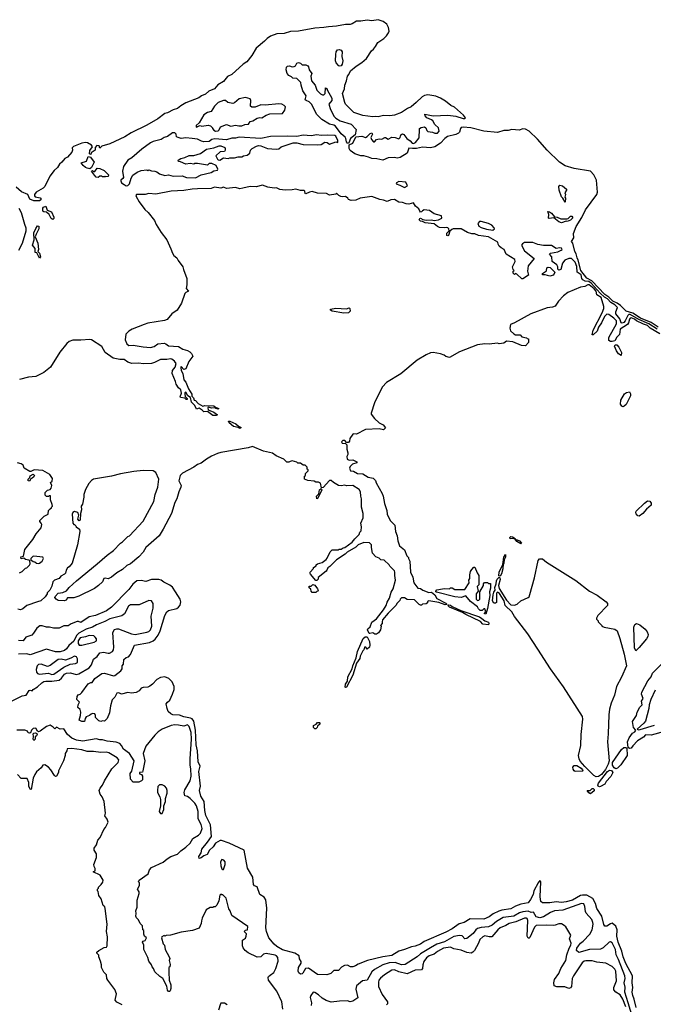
# Model space of a CAD drawing. Extents: x 2348354 to 2479840, y 460476 to 613653.
# Tile 297 of 305: x 2440958 to 2447970, y 600839 to 611741. Entities that reach past the tile are written whole.
import ezdxf

# ---------------------------------------------------------------- set-up
doc = ezdxf.new("R2010")
doc.units = 0

msp = doc.modelspace()

# ---------------------------------------------------------------- linework, layer by layer
at = {"layer": '0CON05XD'}
for points in [[(2448025, 608335), (2447947, 608387), (2447830, 608435), (2447742, 608492), (2447668, 608515), (2447608, 608578), (2447572, 608602), (2447521, 608625), (2447479, 608669), (2447435, 608699), (2447290, 608850), (2447235, 608878), (2447168, 608965), (2447139, 609079), (2447127, 609105), (2447118, 609148), (2447103, 609175), (2447081, 609265), (2447066, 609285), (2447092, 609325), (2447088, 609375), (2447117, 609453), (2447179, 609551), (2447221, 609635), (2447346, 609804), (2447351, 609831), (2447342, 609965), (2447313, 610023), (2447275, 610064), (2447095, 610092), (2446995, 610123), (2446933, 610163), (2446795, 610295), (2446689, 610419), (2446596, 610506), (2446555, 610530), (2446525, 610532), (2446485, 610519), (2446405, 610525), (2446365, 610515), (2446315, 610513), (2446247, 610493), (2446095, 610505), (2445952, 610542), (2445865, 610551), (2445845, 610546), (2445835, 610536), (2445824, 610495), (2445814, 610485), (2445785, 610470), (2445692, 610448), (2445663, 610427), (2445615, 610374), (2445552, 610335), (2445505, 610324), (2445415, 610331), (2445348, 610315), (2445306, 610314), (2445265, 610318), (2445245, 610262), (2445170, 610215), (2445135, 610208), (2445105, 610216), (2445035, 610211), (2444975, 610185), (2444912, 610202), (2444855, 610204), (2444819, 610219), (2444765, 610234), (2444735, 610234), (2444667, 610255), (2444615, 610293), (2444604, 610316), (2444603, 610357), (2444646, 610374), (2444677, 610443), (2444745, 610450), (2444785, 610438), (2444805, 610448), (2444835, 610480), (2444855, 610488), (2444862, 610475), (2444844, 610435), (2444853, 610413), (2444875, 610390), (2444885, 610390), (2444906, 610414), (2444935, 610422), (2444965, 610420), (2444997, 610437), (2445007, 610437), (2445035, 610418), (2445075, 610440), (2445115, 610437), (2445155, 610423), (2445170, 610435), (2445177, 610465), (2445195, 610476), (2445210, 610470), (2445242, 610425), (2445279, 610399), (2445300, 610375), (2445315, 610370), (2445337, 610383), (2445377, 610433), (2445381, 610525), (2445384, 610536), (2445402, 610548), (2445436, 610556), (2445451, 610545), (2445462, 610515), (2445473, 610503), (2445525, 610494), (2445553, 610483), (2445581, 610485), (2445599, 610505), (2445591, 610545), (2445552, 610582), (2445531, 610621), (2445515, 610634), (2445465, 610653), (2445444, 610675), (2445440, 610695), (2445535, 610676), (2445695, 610684), (2445785, 610671), (2445865, 610648), (2445885, 610647), (2445890, 610655), (2445869, 610685), (2445771, 610771), (2445730, 610790), (2445670, 610840), (2445615, 610873), (2445563, 610893), (2445475, 610908), (2445438, 610902), (2445413, 610887), (2445346, 610824), (2445291, 610775), (2445251, 610759), (2445185, 610715), (2445105, 610684), (2445055, 610675), (2444985, 610681), (2444925, 610666), (2444895, 610670), (2444865, 610664), (2444755, 610679), (2444656, 610715), (2444565, 610805), (2444555, 610825), (2444530, 610925), (2444553, 610975), (2444555, 611015), (2444575, 611065), (2444585, 611115), (2444601, 611135), (2444618, 611175), (2444682, 611228), (2444745, 611266), (2444797, 611313), (2444850, 611395), (2444875, 611415), (2444896, 611444), (2444922, 611488), (2444987, 611533), (2445017, 611563), (2445039, 611595), (2445045, 611615), (2445040, 611655), (2445021, 611691), (2444982, 611722), (2444925, 611741), (2444855, 611728), (2444805, 611736), (2444735, 611723), (2444686, 611724), (2444637, 611695), (2444615, 611688), (2444565, 611688), (2444465, 611668), (2444375, 611663), (2444323, 611653), (2444225, 611649), (2444045, 611615), (2443955, 611610), (2443885, 611587), (2443805, 611583), (2443735, 611559), (2443695, 611532), (2443666, 611504), (2443573, 611427), (2443525, 611346), (2443472, 611275), (2443431, 611249), (2443305, 611135), (2443259, 611111), (2443212, 611055), (2443151, 611019), (2443113, 610975), (2443052, 610948), (2443015, 610916), (2442971, 610899), (2442942, 610875), (2442798, 610822), (2442742, 610788), (2442705, 610756), (2442656, 610744), (2442595, 610711), (2442565, 610702), (2442487, 610645), (2442366, 610574)], [(2444495, 611228), (2444485, 611234), (2444461, 611265), (2444453, 611285), (2444456, 611355), (2444462, 611385), (2444475, 611406), (2444495, 611412), (2444517, 611405), (2444526, 611386), (2444522, 611335), (2444534, 611285), (2444525, 611248), (2444515, 611232), (2444495, 611228)], [(2444595, 610372), (2444585, 610373), (2444575, 610387), (2444568, 610425), (2444558, 610439), (2444515, 610478), (2444452, 610562), (2444435, 610573), (2444388, 610585), (2444300, 610635), (2444241, 610695), (2444191, 610801), (2444161, 610831), (2444128, 610845), (2444118, 610855), (2444127, 610897), (2444090, 610955), (2444072, 611015), (2444070, 611045), (2444025, 611090), (2443980, 611095), (2443965, 611110), (2443935, 611122), (2443918, 611145), (2443908, 611185), (2443910, 611215), (2443923, 611227), (2443945, 611230), (2443975, 611220), (2443997, 611223), (2444009, 611231), (2444025, 611260), (2444045, 611268), (2444065, 611260), (2444085, 611240), (2444125, 611242), (2444145, 611232), (2444155, 611220), (2444163, 611185), (2444190, 611145), (2444180, 611115), (2444188, 611065), (2444228, 611015), (2444245, 610960), (2444285, 610920), (2444308, 610908), (2444322, 610908), (2444338, 610925), (2444342, 610988), (2444360, 610975), (2444360, 610965), (2444412, 610872), (2444412, 610845), (2444380, 610805), (2444399, 610745), (2444438, 610668), (2444455, 610650), (2444505, 610623), (2444625, 610586), (2444680, 610525), (2444672, 610465), (2444617, 610425), (2444602, 610378), (2444595, 610372)], [(2443125, 610508), (2443155, 610512), (2443165, 610520), (2443180, 610555), (2443245, 610579), (2443295, 610562), (2443345, 610572), (2443384, 610564), (2443416, 610564), (2443451, 610579), (2443490, 610585), (2443510, 610615), (2443537, 610623), (2443585, 610652), (2443615, 610658), (2443637, 610653), (2443686, 610684), (2443725, 610697), (2443868, 610702), (2443892, 610738), (2443898, 610775), (2443885, 610790), (2443858, 610805), (2443825, 610809), (2443675, 610796), (2443625, 610799), (2443565, 610774), (2443525, 610772), (2443512, 610785), (2443516, 610845), (2443508, 610865), (2443455, 610878), (2443385, 610866), (2443335, 610822), (2443316, 610814), (2443260, 610825), (2443235, 610847), (2443215, 610846), (2443155, 610823), (2443113, 610785), (2443076, 610724), (2443035, 610712), (2442995, 610688), (2442945, 610600), (2442912, 610568), (2442910, 610555), (2442915, 610550), (2442925, 610560), (2442955, 610568), (2442975, 610563), (2443045, 610572), (2443070, 610565), (2443090, 610545), (2443090, 610535), (2443105, 610518), (2443125, 610508)], [(2442366, 610574), (2442191, 610489), (2442122, 610445), (2441955, 610365), (2441865, 610340), (2441845, 610320), (2441838, 610345), (2441811, 610349), (2441793, 610327), (2441791, 610295), (2441750, 610265), (2441745, 610250), (2441730, 610255), (2441733, 610293), (2441762, 610335), (2441751, 610351), (2441707, 610377), (2441685, 610382), (2441646, 610374), (2441554, 610336), (2441539, 610321), (2441542, 610295), (2441535, 610275), (2441485, 610220), (2441457, 610203), (2441425, 610163), (2441397, 610143), (2441377, 610105), (2441340, 610070), (2441292, 610008), (2441237, 609895), (2441216, 609875), (2441140, 609830), (2441120, 609805), (2441121, 609791), (2441130, 609780), (2441185, 609770), (2441196, 609755), (2441192, 609745), (2441175, 609734), (2441115, 609736), (2441071, 609755), (2441046, 609806), (2440978, 609835), (2440918, 609885)], [(2442135, 609903), (2442155, 609905), (2442174, 609925), (2442190, 609985), (2442211, 610019), (2442258, 610052), (2442303, 610073), (2442365, 610078), (2442375, 610070), (2442385, 610078), (2442415, 610067), (2442455, 610064), (2442475, 610057), (2442505, 610033), (2442565, 610017), (2442605, 610022), (2442655, 610007), (2442754, 610014), (2442804, 609994), (2442905, 609991), (2442965, 610023), (2443075, 610048), (2443105, 610066), (2443146, 610074), (2443152, 610085), (2443132, 610125), (2443085, 610147), (2443055, 610148), (2443035, 610130), (2442925, 610148), (2442895, 610148), (2442885, 610140), (2442845, 610147), (2442795, 610142), (2442737, 610167), (2442715, 610170), (2442710, 610185), (2442740, 610205), (2442786, 610214), (2442835, 610236), (2442885, 610238), (2442959, 610261), (2443025, 610308), (2443106, 610324), (2443164, 610346), (2443184, 610344), (2443227, 610325), (2443233, 610315), (2443233, 610297), (2443225, 610282), (2443175, 610278), (2443128, 610235), (2443145, 610197), (2443155, 610189), (2443174, 610186), (2443215, 610213), (2443265, 610203), (2443285, 610212), (2443335, 610211), (2443375, 610223), (2443415, 610223), (2443435, 610234), (2443475, 610240), (2443506, 610264), (2443512, 610295), (2443532, 610315), (2443578, 610342), (2443602, 610348), (2443625, 610346), (2443700, 610315), (2443795, 610307), (2443825, 610312), (2443850, 610335), (2443985, 610379), (2444025, 610378), (2444095, 610358), (2444255, 610356), (2444295, 610359), (2444336, 610386), (2444361, 610381), (2444385, 610362), (2444455, 610390), (2444477, 610383), (2444477, 610405), (2444455, 610453), (2444445, 610459), (2444365, 610464), (2444295, 610459), (2444245, 610466), (2444185, 610454), (2444095, 610461), (2444025, 610448), (2443925, 610452), (2443735, 610449), (2443625, 610426), (2443385, 610439), (2443345, 610429), (2443305, 610430), (2443245, 610412), (2443118, 610422), (2443085, 610413), (2443055, 610394), (2442995, 610390), (2442968, 610395), (2442925, 610417), (2442865, 610427), (2442795, 610432), (2442746, 610426), (2442710, 610435), (2442693, 610445), (2442688, 610475), (2442675, 610488), (2442647, 610487), (2442594, 610446), (2442558, 610435), (2442522, 610415), (2442435, 610393), (2442404, 610376), (2442311, 610309), (2442198, 610212), (2442154, 610186), (2442106, 610115), (2442096, 610065), (2442107, 609995), (2442099, 609981), (2442076, 609965), (2442076, 609955), (2442086, 609935), (2442112, 609915), (2442135, 609903)], [(2441735, 610091), (2441705, 610096), (2441685, 610106), (2441660, 610125), (2441638, 610155), (2441696, 610174), (2441715, 610228), (2441740, 610220), (2441782, 610165), (2441754, 610106), (2441735, 610091)], [(2441825, 609992), (2441805, 609998), (2441785, 610018), (2441753, 610065), (2441765, 610070), (2441775, 610060), (2441788, 610062), (2441815, 610097), (2441845, 610094), (2441891, 610071), (2441939, 610025), (2441935, 610003), (2441912, 610002), (2441905, 610010), (2441895, 610000), (2441875, 610000), (2441867, 610007), (2441845, 610010), (2441825, 609992)], [(2448014, 608314), (2447922, 608372), (2447811, 608421), (2447715, 608477), (2447700, 608475), (2447688, 608465), (2447658, 608405), (2447645, 608390), (2447625, 608380), (2447615, 608383), (2447599, 608429), (2447555, 608485), (2447555, 608505), (2447574, 608555), (2447543, 608585), (2447500, 608610), (2447465, 608650), (2447430, 608670), (2447382, 608712), (2447284, 608825), (2447255, 608842), (2447216, 608846), (2447190, 608860), (2447180, 608875), (2447171, 608915), (2447127, 608947), (2447125, 609010), (2447105, 609056), (2447066, 609095), (2447035, 609097), (2446990, 609080), (2446966, 609045), (2446948, 608975), (2446925, 608968), (2446915, 608980), (2446913, 609005), (2446901, 609025), (2446852, 609065), (2446846, 609116), (2446822, 609145), (2446834, 609156), (2446915, 609172), (2446952, 609188), (2446960, 609195), (2446955, 609210), (2446935, 609214), (2446895, 609209), (2446845, 609242), (2446755, 609239), (2446693, 609253), (2446635, 609275), (2446546, 609274), (2446521, 609259), (2446512, 609245), (2446543, 609183), (2446650, 609095), (2446584, 609015), (2446578, 608955), (2446588, 608912), (2446525, 608870), (2446515, 608870), (2446460, 608925), (2446445, 608930), (2446435, 608920), (2446420, 608935), (2446420, 608955), (2446430, 608965), (2446420, 608975), (2446410, 609005), (2446440, 609065), (2446436, 609086), (2446341, 609145), (2446320, 609195), (2446285, 609214), (2446263, 609235), (2446252, 609255), (2446249, 609279), (2446145, 609336), (2446035, 609352), (2445995, 609369), (2445961, 609371), (2445915, 609386), (2445844, 609426), (2445756, 609424), (2445742, 609418), (2445720, 609400), (2445705, 609353), (2445695, 609348), (2445685, 609350), (2445684, 609376), (2445712, 609405), (2445706, 609426), (2445695, 609437), (2445685, 609441), (2445654, 609436), (2445605, 609440), (2445580, 609450), (2445545, 609479), (2445445, 609492), (2445417, 609507), (2445395, 609510), (2445380, 609525), (2445385, 609540), (2445395, 609542), (2445418, 609528), (2445455, 609520), (2445515, 609524), (2445545, 609518), (2445594, 609526), (2445628, 609545), (2445625, 609568), (2445545, 609591), (2445495, 609627), (2445435, 609634), (2445414, 609626), (2445405, 609612), (2445395, 609610), (2445385, 609620), (2445376, 609646), (2445337, 609677), (2445315, 609712), (2445265, 609699), (2445235, 609702), (2445195, 609716), (2445155, 609721), (2445105, 609750), (2445064, 609746), (2445025, 609728), (2444985, 609744), (2444945, 609749), (2444855, 609784), (2444724, 609766), (2444679, 609741), (2444625, 609740), (2444595, 609750), (2444588, 609765), (2444565, 609782), (2444525, 609778), (2444513, 609783), (2444490, 609795), (2444465, 609820), (2444455, 609810), (2444387, 609797), (2444355, 609817), (2444255, 609822), (2444195, 609839), (2444165, 609832), (2444125, 609812), (2444118, 609815), (2444114, 609844), (2444105, 609850), (2444065, 609848), (2444015, 609864), (2443975, 609856), (2443895, 609853), (2443835, 609862), (2443798, 609878), (2443775, 609874), (2443705, 609887), (2443645, 609907), (2443575, 609891), (2443507, 609893), (2443426, 609874), (2443395, 609869), (2443345, 609882), (2443245, 609871), (2443215, 609886), (2443185, 609875), (2443115, 609885), (2443075, 609871), (2442925, 609870), (2442865, 609865), (2442775, 609848), (2442635, 609842), (2442465, 609810), (2442385, 609815), (2442345, 609807), (2442251, 609805), (2442242, 609795), (2442246, 609785), (2442281, 609725), (2442341, 609641), (2442378, 609608), (2442449, 609519), (2442469, 609475), (2442525, 609385)], [(2445215, 609882), (2445248, 609902), (2445231, 609941), (2445155, 609950), (2445128, 609935), (2445125, 609922), (2445165, 609910), (2445215, 609882)], [(2446995, 609720), (2446970, 609765), (2446955, 609780), (2446930, 609855), (2446923, 609895), (2446935, 609910), (2446965, 609900), (2447010, 609865), (2447010, 609855), (2446992, 609825), (2446998, 609805), (2446992, 609775), (2446998, 609765), (2446995, 609720)], [(2441325, 609530), (2441305, 609538), (2441283, 609583), (2441255, 609610), (2441223, 609613), (2441215, 609620), (2441212, 609655), (2441220, 609665), (2441247, 609677), (2441261, 609631), (2441310, 609615), (2441336, 609555), (2441335, 609540), (2441325, 609530)], [(2440948, 609655), (2440975, 609605), (2441012, 609478), (2441026, 609435), (2441025, 609398), (2440985, 609264), (2440945, 609184)], [(2446955, 609492), (2446925, 609501), (2446868, 609548), (2446818, 609538), (2446812, 609542), (2446814, 609585), (2446804, 609616), (2446820, 609615), (2446845, 609598), (2446875, 609558), (2446905, 609556), (2446945, 609536), (2447015, 609537), (2447029, 609541), (2447053, 609567), (2447068, 609565), (2447077, 609555), (2447076, 609545), (2447055, 609523), (2447015, 609507), (2447005, 609510), (2446955, 609492)], [(2441175, 609100), (2441148, 609158), (2441130, 609165), (2441128, 609208), (2441098, 609245), (2441118, 609305), (2441115, 609380), (2441135, 609430), (2441155, 609460), (2441170, 609455), (2441168, 609425), (2441138, 609365), (2441130, 609335), (2441159, 609265), (2441166, 609195), (2441160, 609175), (2441176, 609155), (2441186, 609115), (2441175, 609100)], [(2446195, 609410), (2446212, 609425), (2446210, 609435), (2446182, 609465), (2446148, 609485), (2446065, 609508), (2446045, 609507), (2446028, 609485), (2446040, 609455), (2446065, 609439), (2446125, 609421), (2446195, 609410)], [(2442525, 609385), (2442586, 609305), (2442632, 609205), (2442647, 609155), (2442665, 609130), (2442696, 609106), (2442710, 609075), (2442764, 609004), (2442769, 608975), (2442807, 608875), (2442808, 608805), (2442799, 608765), (2442827, 608735), (2442795, 608721), (2442785, 608709), (2442747, 608603), (2442699, 608525), (2442643, 608485), (2442588, 608422), (2442559, 608411), (2442375, 608379), (2442334, 608366), (2442201, 608315), (2442165, 608293), (2442132, 608258), (2442126, 608195), (2442142, 608152), (2442165, 608134), (2442215, 608137), (2442325, 608117), (2442405, 608113), (2442445, 608123), (2442485, 608152), (2442555, 608158), (2442575, 608152), (2442605, 608130), (2442715, 608124), (2442764, 608094), (2442815, 608079), (2442839, 608065), (2442859, 608045), (2442872, 608015), (2442829, 607955), (2442796, 607875), (2442775, 607866), (2442745, 607900), (2442741, 607889), (2442746, 607855), (2442762, 607825), (2442773, 607755), (2442795, 607727), (2442824, 607654), (2442861, 607595), (2442861, 607571), (2442880, 607555), (2442890, 607530), (2442905, 607523), (2442932, 607492), (2442985, 607463), (2443005, 607470), (2443105, 607466), (2443125, 607450), (2443160, 607435), (2443155, 607430), (2443130, 607435), (2443122, 607442), (2443085, 607440), (2443045, 607450), (2443038, 607442), (2443043, 607423), (2443105, 607396), (2443148, 607365), (2443133, 607357), (2443095, 607360), (2443035, 607402), (2442995, 607400), (2442978, 607418), (2442945, 607438), (2442915, 607430), (2442895, 607468), (2442860, 607505), (2442848, 607558), (2442820, 607575), (2442796, 607616), (2442785, 607610), (2442784, 607594), (2442788, 607568), (2442810, 607545), (2442810, 607535), (2442800, 607535), (2442785, 607550), (2442737, 607557), (2442733, 607565), (2442749, 607605), (2442742, 607642), (2442715, 607663), (2442689, 607705), (2442683, 607735), (2442646, 607824), (2442650, 607855), (2442678, 607892), (2442688, 607935), (2442670, 607960), (2442641, 607981), (2442625, 607987), (2442585, 607980), (2442515, 607980), (2442449, 607945), (2442415, 607935), (2442325, 607930), (2442275, 607937), (2442199, 607935), (2442155, 607950), (2442115, 607978), (2442065, 607978), (2441992, 607995), (2441905, 608055), (2441865, 608122), (2441754, 608195), (2441735, 608200), (2441635, 608191), (2441545, 608193), (2441505, 608178), (2441479, 608155), (2441401, 608059), (2441297, 607893), (2441226, 607834), (2441135, 607791), (2441055, 607784), (2440955, 607756)], [(2446825, 608903), (2446773, 608917), (2446742, 608915), (2446745, 608930), (2446788, 608962), (2446790, 608995), (2446808, 609002), (2446829, 608999), (2446879, 608945), (2446866, 608914), (2446825, 608903)], [(2448043, 608263), (2447936, 608326), (2447905, 608355), (2447860, 608370), (2447786, 608406), (2447762, 608425), (2447725, 608439), (2447715, 608437), (2447706, 608425), (2447695, 608385), (2447683, 608367), (2447605, 608315), (2447596, 608254), (2447565, 608225), (2447543, 608187), (2447516, 608176), (2447496, 608176), (2447479, 608189), (2447479, 608221), (2447564, 608375), (2447562, 608405), (2447534, 608435), (2447477, 608477), (2447455, 608481), (2447431, 608455), (2447396, 608384), (2447365, 608335), (2447349, 608291), (2447305, 608250), (2447293, 608253), (2447306, 608305), (2447404, 608495), (2447422, 608545), (2447423, 608565), (2447392, 608665), (2447345, 608695), (2447336, 608735), (2447315, 608761), (2447259, 608805), (2447245, 608807), (2447214, 608786), (2447165, 608780), (2447025, 608722), (2446977, 608685), (2446920, 608625), (2446885, 608568), (2446853, 608557), (2446795, 608550), (2446615, 608483), (2446435, 608383), (2446390, 608365), (2446383, 608325), (2446390, 608295), (2446425, 608262), (2446445, 608252), (2446495, 608250), (2446515, 608230), (2446565, 608220), (2446575, 608210), (2446588, 608208), (2446590, 608165), (2446555, 608130), (2446510, 608135), (2446414, 608174), (2446345, 608182), (2446315, 608160), (2446265, 608152), (2446245, 608158), (2446155, 608148), (2446105, 608152), (2446025, 608140), (2445825, 608063), (2445715, 608002), (2445675, 608012), (2445657, 608027), (2445615, 608043), (2445535, 608057), (2445505, 608052), (2445455, 608032), (2445355, 607971), (2445175, 607819), (2445016, 607724)], [(2444545, 608492), (2444415, 608512), (2444399, 608525), (2444399, 608535), (2444457, 608547), (2444575, 608538), (2444605, 608550), (2444613, 608543), (2444614, 608515), (2444595, 608495), (2444545, 608492)], [(2447615, 608022), (2447585, 608043), (2447564, 608074), (2447540, 608125), (2447548, 608142), (2447565, 608142), (2447588, 608115), (2447619, 608055), (2447615, 608022)], [(2445016, 607724), (2444974, 607675), (2444951, 607635), (2444885, 607498), (2444847, 607385), (2444847, 607375), (2444884, 607324), (2444935, 607278), (2444980, 607255), (2445008, 607222), (2444985, 607200), (2444935, 607210), (2444785, 607203), (2444685, 607152), (2444655, 607157), (2444645, 607152), (2444612, 607105), (2444608, 607075), (2444595, 607060), (2444575, 607060), (2444555, 607080), (2444535, 607080), (2444520, 607065), (2444525, 607052), (2444565, 607050), (2444580, 607035), (2444578, 606985), (2444591, 606945), (2444589, 606925), (2444577, 606905), (2444583, 606875), (2444605, 606864), (2444645, 606866), (2444690, 606845), (2444690, 606835), (2444642, 606818), (2444614, 606795), (2444609, 606775), (2444617, 606747), (2444653, 606743), (2444695, 606716), (2444755, 606711), (2444815, 606677), (2444870, 606665), (2444895, 606640), (2444903, 606613), (2444968, 606495), (2444982, 606465), (2444994, 606384), (2445020, 606305), (2445026, 606266), (2445058, 606195), (2445108, 606145), (2445118, 606075), (2445136, 606026), (2445141, 605971), (2445162, 605915), (2445215, 605870), (2445243, 605803), (2445260, 605785), (2445260, 605775), (2445277, 605747), (2445282, 605625), (2445307, 605567), (2445318, 605505), (2445365, 605446), (2445395, 605442), (2445418, 605425), (2445485, 605397), (2445515, 605402), (2445552, 605372), (2445573, 605333), (2445675, 605280), (2445688, 605265), (2445665, 605261), (2445595, 605288), (2445485, 605308), (2445472, 605298), (2445470, 605285), (2445458, 605272), (2445415, 605270), (2445405, 605260), (2445395, 605260), (2445380, 605265), (2445327, 605317), (2445245, 605320), (2445215, 605340), (2445185, 605340), (2445170, 605325), (2445165, 605310), (2445130, 605275), (2445125, 605260), (2445035, 605169), (2444974, 605095), (2444968, 605075), (2444970, 605055), (2444950, 605035), (2444958, 605025), (2444952, 604985), (2444929, 604951), (2444905, 604938), (2444888, 604938), (2444865, 604953), (2444833, 604943), (2444825, 604946), (2444808, 604985), (2444812, 604998), (2444835, 605020), (2444855, 605070), (2444905, 605108), (2444983, 605205), (2445014, 605256), (2445025, 605290), (2445052, 605335), (2445068, 605402), (2445092, 605438), (2445118, 605535), (2445108, 605585), (2445110, 605625), (2445105, 605640), (2445055, 605690), (2445046, 605706), (2444990, 605755), (2444955, 605760), (2444935, 605780), (2444900, 605795), (2444864, 605834), (2444850, 605895), (2444850, 605925), (2444828, 605948), (2444768, 605952), (2444705, 605926), (2444678, 605902), (2444582, 605845), (2444558, 605822), (2444465, 605762), (2444390, 605685), (2444367, 605673), (2444358, 605645), (2444348, 605635), (2444260, 605565), (2444260, 605545), (2444248, 605532), (2444235, 605532), (2444175, 605600), (2444170, 605615), (2444172, 605625), (2444210, 605665), (2444210, 605675), (2444238, 605692), (2444240, 605705), (2444253, 605717), (2444305, 605732), (2444350, 605765), (2444362, 605778), (2444392, 605848), (2444415, 605870), (2444485, 605870), (2444495, 605880), (2444515, 605880), (2444536, 605894), (2444555, 605897), (2444637, 605955), (2444665, 605992), (2444715, 606040), (2444723, 606067), (2444737, 606083), (2444742, 606125), (2444732, 606165), (2444760, 606225), (2444760, 606275), (2444742, 606345), (2444742, 606435), (2444732, 606465), (2444728, 606515), (2444715, 606538), (2444645, 606582), (2444575, 606580), (2444555, 606588), (2444515, 606580), (2444485, 606582), (2444430, 606615), (2444405, 606640), (2444385, 606638), (2444315, 606560), (2444297, 606557), (2444285, 606610), (2444265, 606620), (2444235, 606620), (2444215, 606630), (2444148, 606638), (2444110, 606655), (2444110, 606685), (2444120, 606695), (2444120, 606715), (2444150, 606745), (2444150, 606755), (2444140, 606765), (2444140, 606785), (2444118, 606808), (2444095, 606810), (2444065, 606830), (2444035, 606830), (2444025, 606840), (2443975, 606858), (2443952, 606848), (2443935, 606840), (2443915, 606840), (2443880, 606875), (2443795, 606912), (2443755, 606942), (2443655, 606964), (2443535, 607017), (2443485, 607001), (2443185, 606949), (2443145, 606939), (2443082, 606908), (2443024, 606876), (2442965, 606830), (2442925, 606817), (2442885, 606786), (2442759, 606721), (2442732, 606695), (2442720, 606635), (2442743, 606585), (2442742, 606565), (2442718, 606515), (2442698, 606435), (2442673, 606395), (2442638, 606275), (2442545, 606100), (2442502, 606025), (2442354, 605896), (2442323, 605847), (2442275, 605792), (2442183, 605717), (2442145, 605698), (2442096, 605654), (2442034, 605616), (2441975, 605568), (2441935, 605550), (2441905, 605558), (2441890, 605555), (2441873, 605517), (2441830, 605475), (2441785, 605442), (2441612, 605358), (2441555, 605340), (2441485, 605338), (2441472, 605315), (2441450, 605305), (2441385, 605310), (2441360, 605325), (2441348, 605345), (2441350, 605355), (2441385, 605390), (2441435, 605398), (2441475, 605417), (2441505, 605453), (2441585, 605528), (2441814, 605716), (2441925, 605812), (2441995, 605862), (2442072, 605945), (2442095, 605958), (2442155, 606018), (2442173, 606027), (2442325, 606190), (2442442, 606408), (2442458, 606485), (2442488, 606565), (2442497, 606655), (2442465, 606728), (2442435, 606746), (2442325, 606749), (2442220, 606740), (2442075, 606714), (2441975, 606686), (2441775, 606653), (2441752, 606638), (2441723, 606605), (2441685, 606538), (2441666, 606485), (2441667, 606455), (2441651, 606375), (2441639, 606355), (2441640, 606315), (2441630, 606275), (2441625, 606200), (2441615, 606192), (2441601, 606211), (2441612, 606255), (2441602, 606285), (2441565, 606296), (2441546, 606285), (2441539, 606265), (2441546, 606166), (2441555, 606150), (2441565, 606150), (2441578, 606138), (2441584, 606124), (2441618, 606098), (2441624, 606075), (2441598, 605925), (2441540, 605725), (2441505, 605682), (2441487, 605673), (2441471, 605645), (2441465, 605612), (2441455, 605600), (2441412, 605578), (2441395, 605553), (2441344, 605536), (2441324, 605516), (2441312, 605468), (2441290, 605425), (2441260, 605395), (2441260, 605385), (2441239, 605351), (2441192, 605305), (2441153, 605297), (2441035, 605253), (2440991, 605219), (2440965, 605207), (2440938, 605215)], [(2447635, 607454), (2447621, 607461), (2447607, 607485), (2447612, 607528), (2447653, 607597), (2447675, 607613), (2447705, 607619), (2447718, 607598), (2447719, 607575), (2447668, 607482), (2447649, 607461), (2447635, 607454)], [(2443395, 607213), (2443377, 607227), (2443325, 607237), (2443275, 607278), (2443270, 607295), (2443285, 607296), (2443351, 607265), (2443379, 607239), (2443407, 607225), (2443395, 607213)], [(2440954, 605616), (2440985, 605632), (2441022, 605668), (2441035, 605670), (2441065, 605700), (2441072, 605715), (2441068, 605748), (2441058, 605758), (2441023, 605763), (2441005, 605780), (2440975, 605770), (2440970, 605795), (2440998, 605802), (2441013, 605875), (2441102, 605985), (2441140, 606050), (2441197, 606113), (2441202, 606152), (2441197, 606167), (2441180, 606185), (2441180, 606195), (2441228, 606242), (2441272, 606265), (2441278, 606305), (2441294, 606326), (2441310, 606335), (2441310, 606345), (2441320, 606355), (2441318, 606372), (2441298, 606425), (2441298, 606468), (2441285, 606470), (2441277, 606463), (2441255, 606460), (2441238, 606478), (2441238, 606495), (2441240, 606505), (2441265, 606530), (2441295, 606540), (2441306, 606554), (2441312, 606585), (2441300, 606615), (2441317, 606633), (2441322, 606662), (2441292, 606705), (2441215, 606751), (2441117, 606757), (2441082, 606738), (2441068, 606738), (2441008, 606775), (2440995, 606808), (2440975, 606823), (2440935, 606836)], [(2441065, 606630), (2441050, 606635), (2441050, 606655), (2441068, 606672), (2441075, 606690), (2441108, 606708), (2441120, 606695), (2441115, 606680), (2441097, 606663), (2441082, 606658), (2441065, 606630)], [(2444245, 606434), (2444242, 606465), (2444268, 606492), (2444274, 606536), (2444295, 606550), (2444301, 606535), (2444295, 606517), (2444255, 606441), (2444245, 606434)], [(2447815, 606244), (2447798, 606248), (2447779, 606269), (2447775, 606285), (2447780, 606300), (2447871, 606389), (2447905, 606413), (2447930, 606410), (2447947, 606387), (2447945, 606365), (2447895, 606320), (2447856, 606274), (2447815, 606244)], [(2446505, 605938), (2446460, 605965), (2446440, 605990), (2446418, 605998), (2446385, 605992), (2446383, 606007), (2446395, 606018), (2446412, 606015), (2446440, 605995), (2446450, 605980), (2446465, 605980), (2446489, 605969), (2446510, 605945), (2446505, 605938)], [(2441165, 605718), (2441175, 605722), (2441206, 605744), (2441220, 605775), (2441215, 605790), (2441115, 605802), (2441102, 605798), (2441080, 605775), (2441082, 605762), (2441105, 605740), (2441125, 605738), (2441145, 605722), (2441165, 605718)], [(2447337, 603357), (2447312, 603372), (2447211, 603471), (2447161, 603531), (2447148, 603558), (2447144, 603595), (2447169, 603705), (2447173, 603825), (2447192, 603995), (2447187, 604027), (2446977, 604355), (2446833, 604553), (2446691, 604771), (2446580, 604940), (2446433, 605133), (2446405, 605183), (2446332, 605255), (2446320, 605305), (2446268, 605388), (2446245, 605402), (2446235, 605390), (2446234, 605286), (2446225, 605280), (2446205, 605281), (2446191, 605305), (2446198, 605372), (2446205, 605402), (2446220, 605425), (2446218, 605455), (2446232, 605495), (2446233, 605527), (2446242, 605548), (2446265, 605570), (2446272, 605562), (2446274, 605544), (2446256, 605475), (2446264, 605444), (2446344, 605314), (2446395, 605263), (2446433, 605257), (2446465, 605268), (2446505, 605308), (2446585, 605342), (2446595, 605352), (2446602, 605375), (2446655, 605562), (2446696, 605754), (2446709, 605771), (2446745, 605772), (2446789, 605735), (2447113, 605533), (2447264, 605415), (2447348, 605368), (2447448, 605295), (2447464, 605275), (2447464, 605255), (2447358, 605145), (2447340, 605115), (2447340, 605105), (2447360, 605085), (2447360, 605075), (2447400, 605035), (2447400, 605025), (2447425, 605013), (2447545, 604994), (2447570, 604975), (2447600, 604890), (2447647, 604717), (2447672, 604585), (2447619, 604461), (2447564, 604356), (2447539, 604261), (2447505, 604173), (2447487, 604105), (2447478, 604045), (2447471, 603835), (2447462, 603745), (2447483, 603535), (2447471, 603499), (2447440, 603440), (2447395, 603385), (2447365, 603360), (2447337, 603357)], [(2446275, 605578), (2446262, 605582), (2446264, 605625), (2446303, 605707), (2446315, 605790), (2446335, 605820), (2446335, 605790), (2446318, 605762), (2446316, 605725), (2446308, 605712), (2446305, 605660), (2446290, 605605), (2446275, 605578)], [(2446115, 605160), (2446100, 605165), (2446110, 605175), (2446112, 605195), (2446105, 605218), (2446093, 605217), (2446075, 605200), (2446055, 605200), (2446037, 605217), (2446025, 605240), (2445948, 605298), (2445895, 605360), (2445845, 605342), (2445775, 605350), (2445571, 605401), (2445562, 605405), (2445562, 605415), (2445575, 605427), (2445595, 605433), (2445655, 605442), (2445715, 605440), (2445725, 605450), (2445745, 605450), (2445775, 605432), (2445885, 605430), (2445932, 605505), (2445930, 605535), (2445940, 605555), (2445938, 605595), (2445948, 605632), (2445960, 605655), (2445985, 605680), (2445995, 605680), (2446020, 605615), (2446040, 605585), (2446040, 605485), (2446020, 605465), (2446030, 605415), (2446010, 605385), (2446010, 605325), (2446025, 605310), (2446038, 605312), (2446050, 605325), (2446050, 605405), (2446090, 605475), (2446090, 605495), (2446102, 605508), (2446135, 605510), (2446145, 605500), (2446168, 605498), (2446169, 605445), (2446159, 605405), (2446160, 605365), (2446135, 605220), (2446115, 605160)], [(2447779, 600805), (2447760, 600895), (2447744, 600935), (2447738, 600975), (2447744, 601025), (2447735, 601075), (2447740, 601155), (2447665, 601292), (2447635, 601364), (2447623, 601427), (2447580, 601525), (2447568, 601595), (2447570, 601665), (2447557, 601705), (2447515, 601738), (2447495, 601731), (2447455, 601704), (2447434, 601704), (2447422, 601722), (2447401, 601815), (2447345, 601900), (2447331, 601955), (2447300, 602010), (2447236, 602046), (2447185, 602049), (2447165, 602045), (2447075, 601992), (2447005, 601972), (2446955, 601966), (2446895, 601972), (2446825, 601963), (2446745, 601964), (2446725, 601977), (2446717, 602027), (2446724, 602195), (2446715, 602210), (2446696, 602185), (2446648, 602095), (2446642, 602055), (2446612, 601998), (2446585, 601964), (2446505, 601949), (2446445, 601926), (2446392, 601895), (2446295, 601881), (2446260, 601871), (2446199, 601841), (2446155, 601808), (2446095, 601783), (2445944, 601786), (2445878, 601745), (2445820, 601730), (2445744, 601675), (2445675, 601637), (2445435, 601534), (2445395, 601503), (2445335, 601482), (2445294, 601476), (2445218, 601445), (2445155, 601426), (2445075, 601381), (2444975, 601364), (2444808, 601322), (2444705, 601283), (2444675, 601263), (2444646, 601254), (2444620, 601255), (2444585, 601272), (2444553, 601267), (2444521, 601249), (2444487, 601213), (2444435, 601212), (2444401, 601179), (2444356, 601164), (2444255, 601167), (2444155, 601238), (2444120, 601235), (2444093, 601185), (2444084, 601176), (2444065, 601173), (2444046, 601186), (2444039, 601205), (2444044, 601245), (2444072, 601295), (2444072, 601312), (2444054, 601344), (2444050, 601375), (2444002, 601405), (2443865, 601443), (2443805, 601478), (2443774, 601504), (2443716, 601576), (2443689, 601645), (2443680, 601685), (2443692, 601905), (2443683, 601995), (2443664, 602024), (2443614, 602055), (2443585, 602140), (2443555, 602152), (2443547, 602165), (2443538, 602245), (2443478, 602345), (2443441, 602545), (2443275, 602622), (2443191, 602651), (2443175, 602652), (2443125, 602623), (2443099, 602581), (2443060, 602545), (2443032, 602498), (2442995, 602482), (2442965, 602459), (2442945, 602453), (2442942, 602475), (2442966, 602515), (2442975, 602555), (2443037, 602635), (2443080, 602695), (2443068, 602825), (2443019, 602929), (2443005, 602985), (2442999, 603085), (2442962, 603145), (2442948, 603205), (2442958, 603255), (2442940, 603415), (2442954, 603475), (2442932, 603525), (2442927, 603645), (2442910, 603710), (2442903, 603873), (2442885, 603975), (2442868, 603998), (2442848, 604008), (2442775, 604022), (2442725, 604039), (2442654, 604044), (2442630, 604055), (2442602, 604082), (2442589, 604115), (2442580, 604165), (2442592, 604185), (2442619, 604205), (2442649, 604271), (2442668, 604325), (2442667, 604357), (2442645, 604411), (2442608, 604448), (2442565, 604463), (2442515, 604459), (2442474, 604435), (2442427, 604383), (2442398, 604362), (2442375, 604351), (2442325, 604347), (2442301, 604339), (2442280, 604310), (2442245, 604290), (2442195, 604283), (2442155, 604292), (2442085, 604272), (2442055, 604287), (2442034, 604285), (2442009, 604241), (2441981, 604209), (2441964, 604145), (2441952, 604065), (2441927, 604005), (2441896, 603974), (2441875, 603977), (2441855, 603970), (2441835, 603976), (2441797, 604015), (2441796, 604036), (2441788, 604055), (2441765, 604060), (2441747, 604053), (2441730, 604035), (2441695, 604022), (2441682, 604005), (2441675, 603972), (2441645, 603969), (2441617, 603985), (2441630, 604035), (2441633, 604075), (2441625, 604102), (2441602, 604125), (2441603, 604155), (2441620, 604185), (2441590, 604215), (2441593, 604247), (2441603, 604267), (2441627, 604273), (2441645, 604290), (2441715, 604387), (2441745, 604402), (2441758, 604402), (2441788, 604445), (2441865, 604503), (2441895, 604504), (2441996, 604474), (2442012, 604478), (2442078, 604532), (2442093, 604555), (2442092, 604585), (2442107, 604605), (2442111, 604655), (2442135, 604677), (2442163, 604687), (2442185, 604712), (2442228, 604815), (2442395, 604846), (2442435, 604862), (2442458, 604882), (2442489, 604925), (2442513, 604975), (2442564, 605145), (2442587, 605185), (2442605, 605199), (2442695, 605223), (2442715, 605236), (2442732, 605258), (2442740, 605295), (2442735, 605325), (2442683, 605407), (2442648, 605458), (2442621, 605481), (2442553, 605513), (2442525, 605534), (2442496, 605544), (2442415, 605541), (2442355, 605521), (2442302, 605532), (2442255, 605528), (2442209, 605491), (2442165, 605432), (2441974, 605235), (2441917, 605195), (2441795, 605144), (2441725, 605128), (2441635, 605068), (2441609, 605079), (2441595, 605079), (2441528, 605052), (2441495, 605030), (2441445, 605030), (2441395, 605003), (2441333, 605003), (2441286, 605014), (2441256, 605014), (2441205, 605030), (2441180, 605030), (2441146, 605004), (2441111, 604949), (2441092, 604925), (2441027, 604903), (2440995, 604864), (2440945, 604868)], [(2444235, 605400), (2444195, 605400), (2444182, 605412), (2444180, 605435), (2444162, 605452), (2444162, 605468), (2444185, 605470), (2444202, 605488), (2444225, 605478), (2444255, 605440), (2444260, 605425), (2444258, 605412), (2444245, 605410), (2444235, 605400)], [(2440865, 604196), (2440985, 604253), (2441029, 604261), (2441062, 604315), (2441075, 604318), (2441095, 604310), (2441108, 604325), (2441155, 604354), (2441201, 604399), (2441225, 604413), (2441245, 604418), (2441315, 604415), (2441395, 604429), (2441421, 604449), (2441452, 604495), (2441475, 604506), (2441515, 604510), (2441585, 604492), (2441612, 604498), (2441727, 604563), (2441751, 604599), (2441775, 604661), (2441815, 604691), (2441845, 604731), (2441885, 604737), (2441935, 604726), (2441953, 604727), (2441984, 604745), (2441994, 604765), (2441999, 604795), (2441987, 604955), (2442005, 604990), (2442032, 604998), (2442050, 604995), (2442195, 604941), (2442235, 604934), (2442365, 604958), (2442385, 604967), (2442404, 604985), (2442421, 605025), (2442411, 605135), (2442434, 605225), (2442434, 605275), (2442418, 605308), (2442385, 605311), (2442278, 605262), (2442185, 605262), (2442161, 605249), (2442116, 605164), (2442088, 605142), (2441955, 605108), (2441901, 605079), (2441808, 605042), (2441765, 605015), (2441695, 604993), (2441611, 604949), (2441587, 604923), (2441555, 604858), (2441500, 604810), (2441476, 604774), (2441455, 604758), (2441405, 604742), (2441353, 604743), (2441255, 604770), (2441075, 604709), (2441035, 604718), (2440944, 604714)], [(2446145, 605039), (2446085, 605049), (2446057, 605077), (2445894, 605155), (2445858, 605178), (2445715, 605236), (2445697, 605255), (2445708, 605262), (2445725, 605259), (2445744, 605244), (2445841, 605201), (2446045, 605128), (2446072, 605112), (2446104, 605084), (2446145, 605069), (2446150, 605055), (2446145, 605039)], [(2447775, 604754), (2447762, 604785), (2447754, 605015), (2447764, 605046), (2447786, 605054), (2447820, 605040), (2447881, 604991), (2447904, 604964), (2447912, 604935), (2447909, 604911), (2447896, 604884), (2447815, 604790), (2447775, 604754)], [(2441645, 604814), (2441783, 604847), (2441807, 604865), (2441806, 604885), (2441794, 604905), (2441777, 604917), (2441725, 604924), (2441685, 604909), (2441625, 604897), (2441606, 604865), (2441604, 604835), (2441616, 604816), (2441645, 604814)], [(2444565, 604348), (2444561, 604351), (2444564, 604385), (2444584, 604416), (2444591, 604465), (2444637, 604553), (2444644, 604586), (2444682, 604675), (2444696, 604745), (2444759, 604891), (2444781, 604909), (2444805, 604906), (2444829, 604855), (2444832, 604815), (2444828, 604795), (2444805, 604770), (2444790, 604795), (2444775, 604792), (2444766, 604764), (2444755, 604753), (2444726, 604695), (2444722, 604668), (2444686, 604615), (2444646, 604484), (2444575, 604352), (2444565, 604348)], [(2441315, 604492), (2441335, 604495), (2441447, 604573), (2441515, 604604), (2441575, 604612), (2441596, 604624), (2441596, 604665), (2441588, 604685), (2441565, 604693), (2441525, 604671), (2441465, 604651), (2441415, 604661), (2441385, 604658), (2441295, 604591), (2441265, 604578), (2441195, 604606), (2441165, 604600), (2441151, 604585), (2441139, 604545), (2441145, 604516), (2441155, 604503), (2441175, 604496), (2441275, 604504), (2441315, 604492)], [(2447705, 603671), (2447692, 603682), (2447685, 603746), (2447702, 603788), (2447739, 603841), (2447765, 603857), (2447778, 603875), (2447752, 603902), (2447739, 603971), (2447784, 604035), (2447792, 604075), (2447821, 604129), (2447846, 604155), (2447840, 604195), (2447859, 604225), (2447841, 604271), (2447844, 604296), (2447910, 604420), (2447948, 604465), (2447963, 604507), (2448057, 604603)], [(2447992, 604318), (2447943, 604215), (2447924, 604155), (2447921, 604115), (2447883, 603975), (2447867, 603953), (2447790, 603885), (2447805, 603879), (2447825, 603881), (2447985, 603929)], [(2442622, 601278), (2442620, 601255), (2442610, 601245), (2442608, 601195), (2442612, 601105), (2442630, 601055), (2442630, 601015), (2442623, 600987), (2442615, 600980), (2442605, 600982), (2442593, 600995), (2442585, 601038), (2442543, 601123), (2442510, 601145), (2442455, 601200), (2442440, 601235), (2442423, 601253), (2442418, 601275), (2442388, 601318), (2442377, 601357), (2442332, 601445), (2442332, 601492), (2442318, 601525), (2442325, 601538), (2442346, 601544), (2442360, 601575), (2442340, 601595), (2442330, 601615), (2442330, 601655), (2442320, 601665), (2442317, 601707), (2442290, 601735), (2442272, 601775), (2442252, 601795), (2442242, 601815), (2442248, 601845), (2442243, 601875), (2442257, 601915), (2442258, 601992), (2442280, 602065), (2442280, 602085), (2442260, 602115), (2442282, 602155), (2442282, 602182), (2442272, 602195), (2442280, 602215), (2442380, 602285), (2442393, 602327), (2442415, 602352), (2442545, 602414), (2442590, 602450), (2442631, 602475), (2442705, 602501), (2442742, 602538), (2442795, 602577), (2442846, 602624), (2442874, 602676), (2442935, 602711), (2442958, 602732), (2442976, 602785), (2442965, 602831), (2442932, 602892), (2442931, 602975), (2442915, 603035), (2442895, 603067), (2442845, 603117), (2442815, 603138), (2442786, 603146), (2442777, 603185), (2442785, 603215), (2442846, 603314), (2442857, 603365), (2442852, 603445), (2442844, 603485), (2442843, 603555), (2442859, 603775), (2442855, 603850), (2442835, 603914), (2442815, 603934), (2442775, 603919), (2442715, 603931), (2442675, 603932), (2442635, 603926), (2442534, 603885), (2442490, 603855), (2442452, 603818), (2442355, 603698), (2442324, 603615), (2442341, 603535), (2442322, 603425), (2442315, 603408), (2442282, 603405), (2442285, 603392), (2442305, 603382), (2442316, 603366), (2442316, 603325), (2442305, 603313), (2442275, 603300), (2442215, 603300), (2442183, 603333), (2442182, 603395), (2442199, 603421), (2442226, 603535), (2442174, 603615), (2442108, 603665), (2442086, 603705), (2442066, 603726), (2442025, 603741), (2441925, 603754), (2441875, 603769), (2441845, 603768), (2441805, 603777), (2441655, 603754), (2441585, 603762), (2441535, 603786), (2441485, 603826), (2441445, 603888), (2441405, 603884), (2441365, 603906), (2441345, 603890), (2441329, 603909), (2441295, 603929), (2441255, 603914), (2441185, 603864), (2441165, 603857), (2441153, 603863), (2441137, 603897), (2441106, 603894), (2441087, 603875), (2441078, 603845), (2441065, 603840), (2441052, 603845), (2441043, 603863), (2441016, 603876), (2440925, 603874)], [(2444235, 603890), (2444225, 603890), (2444210, 603905), (2444210, 603925), (2444238, 603942), (2444255, 603960), (2444275, 603960), (2444280, 603955), (2444278, 603942), (2444252, 603918), (2444250, 603905), (2444235, 603890)], [(2441115, 603760), (2441108, 603775), (2441112, 603805), (2441107, 603833), (2441115, 603842), (2441133, 603843), (2441147, 603837), (2441150, 603825), (2441145, 603810), (2441130, 603800), (2441128, 603775), (2441115, 603760)], [(2448095, 603860), (2447945, 603819), (2447885, 603824), (2447862, 603798), (2447794, 603755), (2447745, 603699), (2447725, 603674), (2447705, 603671)], [(2442093, 600833), (2442034, 600864), (2442013, 600883), (2442028, 600955), (2442012, 601002), (2441932, 601105), (2441922, 601125), (2441918, 601165), (2441888, 601195), (2441862, 601245), (2441862, 601275), (2441852, 601315), (2441833, 601363), (2441832, 601382), (2441812, 601405), (2441812, 601415), (2441835, 601436), (2441892, 601468), (2441917, 601473), (2441927, 601485), (2441928, 601585), (2441920, 601645), (2441927, 601725), (2441905, 601900), (2441898, 601918), (2441883, 601933), (2441860, 602005), (2441833, 602043), (2441827, 602087), (2441820, 602095), (2441820, 602115), (2441830, 602125), (2441830, 602135), (2441860, 602165), (2441877, 602193), (2441882, 602215), (2441849, 602269), (2441772, 602305), (2441792, 602318), (2441793, 602343), (2441780, 602365), (2441777, 602385), (2441808, 602465), (2441808, 602505), (2441782, 602545), (2441781, 602569), (2441808, 602605), (2441822, 602655), (2441848, 602685), (2441888, 602775), (2441908, 602795), (2441938, 602855), (2441925, 602890), (2441898, 602925), (2441907, 602955), (2441893, 603085), (2441870, 603135), (2441847, 603165), (2441837, 603205), (2441848, 603232), (2441873, 603265), (2441895, 603312), (2441978, 603445), (2442048, 603515), (2442056, 603544), (2442037, 603567), (2441945, 603622), (2441915, 603629), (2441855, 603626), (2441775, 603638), (2441705, 603638), (2441645, 603655), (2441535, 603671), (2441483, 603667), (2441480, 603645), (2441460, 603615), (2441462, 603595), (2441442, 603535), (2441388, 603425), (2441388, 603405), (2441366, 603364), (2441355, 603360), (2441341, 603371), (2441304, 603434), (2441277, 603465), (2441235, 603489), (2441215, 603487), (2441195, 603458), (2441145, 603412), (2441125, 603382), (2441107, 603343), (2441085, 603218), (2441075, 603220), (2441059, 603255), (2441057, 603295), (2441040, 603340), (2440975, 603340), (2440933, 603383)], [(2447555, 603446), (2447536, 603456), (2447518, 603485), (2447518, 603515), (2447620, 603660), (2447645, 603682), (2447665, 603683), (2447678, 603675), (2447680, 603595), (2447611, 603489), (2447575, 603452), (2447555, 603446)], [(2447105, 603418), (2447094, 603424), (2447082, 603442), (2447080, 603465), (2447096, 603484), (2447124, 603484), (2447173, 603453), (2447188, 603435), (2447190, 603425), (2447185, 603420), (2447105, 603418)], [(2447375, 603248), (2447360, 603255), (2447357, 603267), (2447364, 603286), (2447462, 603418), (2447485, 603433), (2447509, 603429), (2447521, 603405), (2447500, 603360), (2447448, 603305), (2447434, 603276), (2447385, 603251), (2447375, 603248)], [(2442515, 602950), (2442535, 602952), (2442553, 602997), (2442554, 603036), (2442573, 603085), (2442572, 603118), (2442589, 603175), (2442590, 603205), (2442581, 603231), (2442563, 603253), (2442535, 603268), (2442505, 603270), (2442488, 603252), (2442481, 603205), (2442484, 603185), (2442509, 603135), (2442516, 603105), (2442517, 603035), (2442500, 602975), (2442515, 602950)], [(2447275, 603171), (2447255, 603180), (2447240, 603205), (2447270, 603205), (2447292, 603228), (2447305, 603230), (2447317, 603217), (2447316, 603204), (2447275, 603171)], [(2443205, 602330), (2443215, 602332), (2443231, 602385), (2443233, 602415), (2443218, 602435), (2443195, 602442), (2443181, 602415), (2443182, 602372), (2443195, 602340), (2443205, 602330)], [(2443871, 600785), (2443859, 600865), (2443802, 600985), (2443711, 601105), (2443709, 601135), (2443713, 601145), (2443728, 601162), (2443770, 601190), (2443793, 601237), (2443820, 601315), (2443815, 601356), (2443801, 601375), (2443785, 601384), (2443685, 601401), (2443657, 601393), (2443625, 601366), (2443585, 601361), (2443488, 601408), (2443453, 601433), (2443432, 601465), (2443424, 601485), (2443422, 601525), (2443425, 601550), (2443455, 601572), (2443465, 601592), (2443468, 601618), (2443443, 601645), (2443455, 601660), (2443480, 601665), (2443481, 601701), (2443305, 601822), (2443287, 601875), (2443273, 601895), (2443242, 602015), (2443205, 602050), (2443195, 602050), (2443185, 602060), (2443173, 602047), (2443162, 601985), (2443140, 601935), (2443122, 601918), (2443103, 601917), (2443095, 601910), (2443065, 601910), (2443022, 601885), (2442978, 601792), (2442968, 601762), (2442967, 601733), (2442945, 601682), (2442870, 601655), (2442745, 601639), (2442625, 601603), (2442578, 601602), (2442565, 601592), (2442555, 601600), (2442530, 601585), (2442528, 601575), (2442545, 601510), (2442560, 601495), (2442568, 601445), (2442612, 601365), (2442618, 601345), (2442612, 601325), (2442622, 601278)], [(2447799, 600505), (2447692, 600855), (2447656, 600975), (2447658, 601028), (2447647, 601075), (2447657, 601125), (2447655, 601155), (2447586, 601336), (2447558, 601388), (2447550, 601445), (2447515, 601518), (2447495, 601531), (2447482, 601528), (2447416, 601465), (2447385, 601450), (2447265, 601447), (2447145, 601411), (2447120, 601435), (2447125, 601462), (2447141, 601485), (2447164, 601515), (2447195, 601537), (2447266, 601614), (2447293, 601665), (2447304, 601725), (2447301, 601745), (2447288, 601778), (2447228, 601848), (2447220, 601865), (2447212, 601922), (2447200, 601950), (2447175, 601954), (2446968, 601882), (2446875, 601872), (2446834, 601855), (2446755, 601808), (2446715, 601798), (2446675, 601808), (2446645, 601859), (2446620, 601855), (2446585, 601869), (2446525, 601861), (2446490, 601850), (2446425, 601813), (2446309, 601801), (2446235, 601755), (2446185, 601714), (2446145, 601696), (2446065, 601690), (2446025, 601679), (2446005, 601663), (2445975, 601623), (2445905, 601566), (2445885, 601564), (2445856, 601596), (2445825, 601601), (2445761, 601589), (2445711, 601559), (2445658, 601532), (2445575, 601504), (2445505, 601465), (2445395, 601397), (2445356, 601364), (2445225, 601279), (2445185, 601276), (2445115, 601302), (2445045, 601297), (2444975, 601275), (2444884, 601225), (2444855, 601198), (2444805, 601107), (2444751, 601099), (2444684, 601045), (2444676, 601005), (2444699, 600911), (2444645, 600874), (2444615, 600867), (2444584, 600876), (2444496, 600874), (2444405, 600864), (2444351, 600881), (2444306, 600906), (2444265, 600944), (2444225, 600969), (2444205, 600973), (2444178, 600935), (2444174, 600915), (2444186, 600856), (2444184, 600825)], [(2447665, 600809), (2447634, 600894), (2447605, 600942), (2447555, 600972), (2447535, 600998), (2447532, 601025), (2447562, 601098), (2447557, 601205), (2447545, 601229), (2447515, 601258), (2447445, 601294), (2447345, 601304), (2447295, 601321), (2447225, 601319), (2447205, 601315), (2447182, 601298), (2447086, 601154), (2447074, 601124), (2447064, 601036), (2447055, 601023), (2447035, 601013), (2446992, 601032), (2446903, 601033), (2446874, 601044), (2446868, 601075), (2446877, 601115), (2446925, 601180), (2446948, 601235), (2447001, 601325), (2447012, 601388), (2447038, 601462), (2447058, 601495), (2447060, 601515), (2447044, 601565), (2447056, 601605), (2447002, 601695), (2446985, 601713), (2446955, 601729), (2446925, 601731), (2446884, 601716), (2446865, 601711), (2446785, 601716), (2446675, 601712), (2446656, 601694), (2446605, 601579), (2446595, 601570), (2446585, 601570), (2446574, 601595), (2446582, 601765), (2446575, 601788), (2446565, 601794), (2446545, 601794), (2446447, 601753), (2446375, 601735), (2446339, 601711), (2446275, 601687), (2446249, 601665), (2446183, 601587), (2446155, 601585), (2446105, 601596), (2446084, 601586), (2446049, 601555), (2446036, 601515), (2445990, 601435), (2445974, 601415), (2445955, 601404), (2445905, 601411), (2445845, 601438), (2445764, 601454), (2445725, 601472), (2445649, 601461), (2445582, 601425), (2445546, 601394), (2445488, 601375), (2445459, 601355), (2445429, 601311), (2445418, 601275), (2445417, 601235), (2445405, 601220), (2445335, 601216), (2445245, 601175), (2445155, 601198), (2445105, 601220), (2445075, 601218), (2444995, 601166), (2444952, 601128), (2444934, 601105), (2444927, 601085), (2444930, 601035), (2444970, 600949), (2445027, 600865), (2445030, 600845), (2445016, 600834)], [(2443253, 600833), (2443225, 600850), (2443185, 600850), (2443180, 600845), (2443158, 600775)]]:
    msp.add_lwpolyline(points, dxfattribs=at)

doc.saveas('drawing.dxf')
